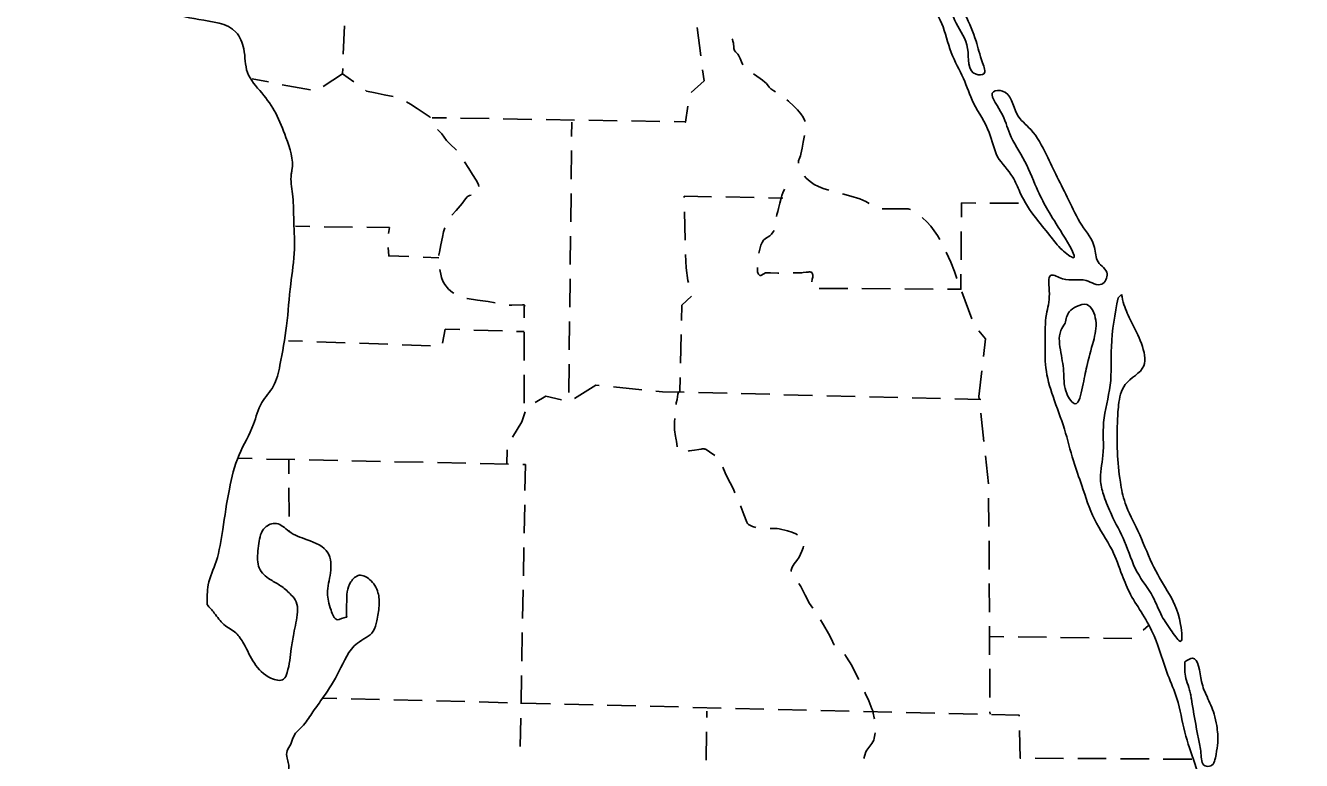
# Model space of a CAD drawing. Extents: x 1219626 to 1426462, y 456797 to 752399.
# Drawn here: x 1325379 to 1336580, y 481191 to 487646 of the extents above; entities that cross this region are included whole.
import ezdxf

# ---------------------------------------------------------------- set-up
doc = ezdxf.new("R2010")
doc.units = 0
doc.layers.add('Map Information Text and Cells', color=7, linetype='Continuous')

msp = doc.modelspace()

# ---------------------------------------------------------------- linework, layer by layer
at = {"layer": 'Map Information Text and Cells'}
msp.add_line((1334970, 485255), (1335001, 485285), dxfattribs=at)
for points in [[(1328179, 487644), (1328168, 487394)], [(1331307, 487381), (1331274, 487629)], [(1331582, 487528), (1331584, 487523), (1331589, 487509), (1331591, 487499), (1331593, 487490), (1331596, 487453), (1331597, 487444), (1331600, 487435), (1331603, 487428), (1331611, 487416), (1331632, 487393), (1331637, 487387), (1331652, 487357), (1331665, 487326), (1331676, 487302)], [(1327511, 487150), (1327367, 487177)], [(1328163, 487269), (1328161, 487223), (1327991, 487111)], [(1328161, 487223), (1328262, 487150)], [(1331223, 487057), (1331336, 487160), (1331323, 487257)], [(1331769, 487221), (1331827, 487181), (1331848, 487165), (1331869, 487149), (1331883, 487136), (1331908, 487106), (1331922, 487091), (1331947, 487072), (1331962, 487064)], [(1327879, 487080), (1327633, 487126)], [(1328364, 487077), (1328373, 487070), (1328449, 487054), (1328526, 487038), (1328607, 487023)], [(1328722, 486977), (1328758, 486955), (1328816, 486917), (1328869, 486883), (1328922, 486848), (1328931, 486840), (1328931, 486840)], [(1331073, 486802), (1331172, 486801), (1331172, 486796), (1331193, 486939)], [(1332063, 486992), (1332076, 486981), (1332123, 486938), (1332155, 486905), (1332186, 486869), (1332205, 486841), (1332220, 486810), (1332222, 486802)], [(1328948, 486836), (1329073, 486834)], [(1329198, 486832), (1329448, 486828)], [(1329573, 486826), (1329823, 486822)], [(1328994, 486734), (1329001, 486727), (1329033, 486695), (1329054, 486666), (1329075, 486637), (1329104, 486606), (1329162, 486551)], [(1329948, 486820), (1330198, 486816)], [(1330174, 486797), (1330173, 486672)], [(1330323, 486814), (1330573, 486810)], [(1330698, 486808), (1330948, 486804)], [(1332218, 486679), (1332207, 486621), (1332197, 486568), (1332186, 486516), (1332181, 486501), (1332169, 486472), (1332167, 486465), (1332165, 486457), (1332164, 486452), (1332164, 486450), (1332164, 486447), (1332164, 486444), (1332164, 486439), (1332165, 486436)], [(1330172, 486547), (1330169, 486297)], [(1329233, 486448), (1329270, 486389), (1329302, 486339), (1329334, 486288), (1329348, 486261), (1329354, 486246), (1329357, 486232)], [(1332218, 486324), (1332233, 486304), (1332266, 486276), (1332302, 486251), (1332341, 486231), (1332381, 486215), (1332430, 486199)], [(1329291, 486155), (1329276, 486153), (1329264, 486148), (1329255, 486141), (1329233, 486112), (1329212, 486082), (1329159, 486022), (1329122, 485979)], [(1330168, 486172), (1330165, 485922)], [(1332041, 486208), (1332028, 486178), (1332019, 486154), (1332012, 486130), (1332001, 486085), (1331990, 486040), (1331982, 486014), (1331975, 485987), (1331970, 485968)], [(1332550, 486167), (1332623, 486148), (1332703, 486125), (1332755, 486100), (1332784, 486083)], [(1331401, 486142), (1331161, 486146), (1331161, 486136)], [(1331776, 486135), (1331526, 486140)], [(1332026, 486131), (1331901, 486133)], [(1333595, 485962), (1333596, 486088), (1333720, 486087)], [(1333845, 486087), (1334095, 486085)], [(1331165, 486011), (1331171, 485761)], [(1332899, 486036), (1332909, 486035), (1332989, 486035), (1333068, 486035), (1333097, 486035), (1333126, 486035), (1333135, 486034), (1333149, 486031)], [(1333249, 485959), (1333253, 485956), (1333291, 485923), (1333325, 485885), (1333385, 485803), (1333406, 485766)], [(1327750, 485883), (1327875, 485881)], [(1328000, 485879), (1328250, 485876)], [(1328375, 485874), (1328573, 485871), (1328566, 485820)], [(1329061, 485870), (1329049, 485833), (1329038, 485787), (1329024, 485721), (1329012, 485655), (1329010, 485643), (1329008, 485631), (1329008, 485626)], [(1331950, 485846), (1331942, 485833), (1331927, 485813), (1331912, 485798), (1331874, 485775), (1331858, 485760), (1331845, 485740), (1331835, 485718), (1331827, 485694), (1331821, 485671), (1331817, 485646)], [(1333592, 485587), (1333594, 485837)], [(1330163, 485797), (1330161, 485547)], [(1328563, 485696), (1328568, 485623), (1328745, 485617)], [(1328870, 485612), (1329006, 485607)], [(1331174, 485636), (1331177, 485517), (1331193, 485406), (1331198, 485388)], [(1333462, 485655), (1333501, 485568), (1333533, 485486), (1333556, 485423)], [(1329017, 485502), (1329027, 485449), (1329031, 485432), (1329043, 485401), (1329059, 485371), (1329091, 485332), (1329126, 485302), (1329139, 485295)], [(1331804, 485522), (1331804, 485520), (1331804, 485513), (1331804, 485507), (1331804, 485505), (1331804, 485502), (1331804, 485496), (1331805, 485484), (1331807, 485475), (1331813, 485463), (1331821, 485454), (1331825, 485452), (1331828, 485451), (1331830, 485451), (1331834, 485451), (1331841, 485454), (1331874, 485473), (1331880, 485475), (1331882, 485475), (1331885, 485475), (1331918, 485474), (1331984, 485471), (1331992, 485470)], [(1332117, 485473), (1332132, 485474), (1332149, 485475), (1332154, 485475), (1332156, 485475), (1332158, 485475), (1332160, 485475), (1332165, 485475), (1332174, 485475), (1332177, 485475), (1332179, 485475), (1332181, 485475), (1332183, 485475), (1332186, 485475), (1332193, 485475), (1332206, 485477), (1332232, 485480), (1332239, 485480), (1332252, 485481), (1332256, 485482), (1332260, 485482), (1332261, 485482), (1332265, 485482), (1332272, 485481), (1332277, 485479), (1332283, 485476), (1332285, 485473), (1332286, 485470), (1332288, 485463), (1332289, 485457), (1332289, 485450), (1332289, 485447), (1332289, 485446), (1332289, 485443), (1332289, 485436), (1332288, 485427), (1332286, 485417), (1332285, 485412), (1332282, 485401), (1332281, 485396), (1332281, 485395)], [(1330159, 485422), (1330156, 485172)], [(1333472, 485330), (1333590, 485330), (1333591, 485462)], [(1331225, 485269), (1331140, 485190), (1331137, 485056)], [(1332347, 485337), (1332597, 485336)], [(1332722, 485335), (1332972, 485333)], [(1333097, 485333), (1333347, 485331)], [(1333599, 485306), (1333685, 485071)], [(1329254, 485248), (1329255, 485248), (1329347, 485235), (1329439, 485222), (1329501, 485211)], [(1329624, 485191), (1329630, 485190), (1329638, 485189), (1329648, 485189), (1329741, 485193), (1329748, 485193), (1329756, 485192), (1329762, 485187), (1329756, 485179), (1329756, 485078)], [(1330155, 485047), (1330152, 484797)], [(1329038, 484857), (1329064, 484979), (1329190, 484975)], [(1329315, 484971), (1329565, 484964)], [(1329690, 484960), (1329756, 484958)], [(1329756, 484953), (1329756, 484703)], [(1331135, 484931), (1331130, 484681)], [(1333747, 484965), (1333807, 484894), (1333789, 484738)], [(1327686, 484878), (1327811, 484874)], [(1327936, 484869), (1328185, 484860)], [(1328310, 484856), (1328560, 484847)], [(1328685, 484843), (1328935, 484834)], [(1330151, 484672), (1330148, 484422)], [(1333775, 484614), (1333749, 484387), (1333752, 484366)], [(1329756, 484578), (1329756, 484328)], [(1330199, 484371), (1330385, 484487), (1330415, 484484)], [(1331127, 484556), (1331124, 484429), (1331120, 484430), (1331117, 484429), (1331111, 484425), (1331107, 484417), (1331104, 484407), (1331098, 484361), (1331092, 484331), (1331091, 484319)], [(1329854, 484334), (1329946, 484392), (1330083, 484360)], [(1330540, 484472), (1330788, 484447)], [(1330913, 484435), (1330971, 484429), (1331162, 484425)], [(1331287, 484422), (1331537, 484416)], [(1331662, 484413), (1331912, 484407)], [(1332037, 484404), (1332287, 484398)], [(1332412, 484395), (1332662, 484389)], [(1332787, 484386), (1333037, 484380)], [(1333162, 484377), (1333412, 484371)], [(1333537, 484368), (1333764, 484363)], [(1329655, 484031), (1329735, 484165), (1329766, 484253)], [(1331079, 484195), (1331077, 484165), (1331076, 484147), (1331076, 484133), (1331076, 484128), (1331076, 484123), (1331076, 484115), (1331076, 484103), (1331077, 484091), (1331078, 484079), (1331081, 484055), (1331090, 484008), (1331093, 483996), (1331098, 483947)], [(1333765, 484241), (1333792, 483993)], [(1329604, 483794), (1329607, 483919)], [(1331197, 483909), (1331204, 483910), (1331251, 483917), (1331291, 483923), (1331310, 483926), (1331320, 483927), (1331330, 483928), (1331331, 483928), (1331335, 483927), (1331342, 483926), (1331349, 483924), (1331362, 483916), (1331383, 483901), (1331429, 483869)], [(1327244, 483845), (1327369, 483842)], [(1327494, 483839), (1327744, 483834)], [(1327689, 483835), (1327690, 483710)], [(1327869, 483831), (1328119, 483826)], [(1328244, 483823), (1328494, 483818)], [(1328619, 483815), (1328869, 483810)], [(1328994, 483807), (1329244, 483802)], [(1333805, 483868), (1333832, 483620)], [(1329369, 483799), (1329619, 483793)], [(1329744, 483791), (1329767, 483790), (1329763, 483563)], [(1331499, 483768), (1331520, 483719), (1331536, 483685), (1331566, 483629), (1331594, 483574), (1331607, 483543)], [(1327691, 483585), (1327692, 483335)], [(1333834, 483495), (1333836, 483245)], [(1329761, 483438), (1329756, 483188)], [(1331655, 483427), (1331658, 483421), (1331684, 483352), (1331711, 483283), (1331717, 483273), (1331726, 483264), (1331736, 483257), (1331761, 483247), (1331791, 483238)], [(1327693, 483210), (1327693, 483203)], [(1331915, 483228), (1331931, 483229), (1331940, 483229), (1331947, 483229), (1331959, 483229), (1331978, 483228), (1331996, 483225), (1332067, 483209), (1332105, 483197), (1332141, 483182), (1332156, 483173)], [(1329754, 483063), (1329749, 482814)], [(1332209, 483073), (1332205, 483059), (1332195, 483031), (1332170, 482977), (1332150, 482947), (1332127, 482918), (1332108, 482888), (1332102, 482872), (1332101, 482864), (1332101, 482860), (1332101, 482855), (1332102, 482851)], [(1333837, 483120), (1333838, 482870)], [(1329747, 482689), (1329743, 482439)], [(1332167, 482746), (1332186, 482718), (1332222, 482644), (1332260, 482570), (1332289, 482529)], [(1333839, 482745), (1333840, 482495)], [(1332359, 482426), (1332385, 482383), (1332429, 482306), (1332453, 482258), (1332476, 482211), (1332480, 482207)], [(1333841, 482370), (1333842, 482120)], [(1335189, 482335), (1335237, 482378)], [(1329740, 482314), (1329736, 482064)], [(1333842, 482280), (1333967, 482278)], [(1334092, 482276), (1334341, 482273)], [(1334466, 482271), (1334716, 482268)], [(1334841, 482266), (1335091, 482263)], [(1332570, 482121), (1332587, 482100), (1332632, 482025), (1332672, 481947), (1332693, 481904)], [(1329734, 481939), (1329729, 481689)], [(1333843, 481995), (1333845, 481745)], [(1332747, 481791), (1332751, 481783), (1332781, 481715), (1332809, 481646), (1332816, 481627), (1332821, 481607), (1332830, 481567), (1332832, 481557)], [(1327987, 481739), (1328112, 481735)], [(1328237, 481732), (1328487, 481726)], [(1328612, 481723), (1328862, 481717)], [(1328986, 481714), (1329236, 481708)], [(1329361, 481705), (1329611, 481698)], [(1329736, 481695), (1329986, 481689)], [(1330111, 481686), (1330361, 481680)], [(1330486, 481677), (1330736, 481671)], [(1329727, 481564), (1329722, 481314)], [(1330861, 481668), (1331111, 481662)], [(1331236, 481658), (1331486, 481652)], [(1331360, 481625), (1331360, 481569)], [(1331611, 481649), (1331861, 481643)], [(1331986, 481640), (1332235, 481634)], [(1332360, 481631), (1332610, 481625)], [(1332735, 481621), (1332985, 481615)], [(1333110, 481612), (1333360, 481606)], [(1333485, 481603), (1333735, 481597)], [(1333845, 481620), (1333846, 481598)], [(1333860, 481594), (1334103, 481588), (1334103, 481581)], [(1334105, 481456), (1334110, 481213), (1334117, 481213)], [(1331358, 481444), (1331355, 481194)], [(1332837, 481433), (1332835, 481417), (1332830, 481387), (1332825, 481370), (1332807, 481340), (1332764, 481282), (1332756, 481266), (1332738, 481208)], [(1334242, 481212), (1334492, 481210)], [(1334617, 481209), (1334867, 481208)], [(1334992, 481207), (1335242, 481205)], [(1335367, 481204), (1335617, 481202)]]:
    msp.add_lwpolyline(points, dxfattribs=at)
for points in [[(1332260, 492299), (1332255, 492156), (1332307, 492019), (1332328, 491861), (1332328, 491723), (1332360, 491496), (1332402, 491227), (1332466, 490947), (1332503, 490577), (1332566, 490266), (1332630, 490123), (1332730, 489869), (1332846, 489590), (1332909, 489368), (1333015, 489082), (1333126, 488771), (1333258, 488496), (1333306, 488343), (1333411, 488174), (1333527, 487947), (1333628, 487741), (1333723, 487509), (1333781, 487318), (1333792, 487223), (1333723, 487218), (1333649, 487445), (1333549, 487667), (1333443, 487905), (1333327, 488047), (1333232, 488142), (1333284, 487931), (1333422, 487662), (1333506, 487408), (1333612, 487181), (1333702, 486965), (1333839, 486706), (1333913, 486494), (1334045, 486315), (1334108, 486183), (1334256, 485945), (1334383, 485787), (1334478, 485676), (1334578, 485607), (1334483, 485813), (1334267, 486193), (1334151, 486452), (1334019, 486695), (1333939, 486891), (1333876, 487065), (1333955, 487070), (1334082, 486869), (1334203, 486732), (1334341, 486510), (1334436, 486315), (1334536, 486114), (1334652, 485892), (1334763, 485697), (1334795, 485570), (1334874, 485465), (1334827, 485375), (1334689, 485406), (1334483, 485422), (1334383, 485454), (1334367, 485290), (1334341, 485111), (1334330, 484868), (1334336, 484641), (1334399, 484387), (1334499, 484102), (1334578, 483822), (1334652, 483605), (1334763, 483310), (1334917, 483040), (1335006, 482818), (1335080, 482649), (1335186, 482475), (1335286, 482285), (1335408, 481942), (1335487, 481736), (1335556, 481440), (1335645, 481165), (1335735, 480864), (1335825, 480605), (1335904, 480415), (1335978, 480193), (1336089, 480035), (1336174, 479855), (1336221, 479692), (1336316, 479554), (1336374, 479380), (1336475, 479127), (1336527, 478899), (1336580, 478630)], [(1326973, 482560), (1326983, 482734), (1327052, 482940), (1327110, 483220), (1327168, 483574), (1327253, 483875), (1327380, 484144), (1327453, 484334), (1327554, 484477), (1327612, 484662), (1327670, 485010), (1327707, 485375), (1327739, 485681), (1327733, 485961), (1327723, 486167), (1327712, 486341), (1327718, 486373), (1327665, 486663), (1327575, 486875), (1327453, 487054), (1327327, 487234), (1327295, 487440), (1327226, 487588), (1326899, 487699), (1326577, 487762), (1326387, 487825), (1326344, 488010), (1326239, 488148), (1326107, 488343), (1325895, 488813), (1325742, 489030), (1325510, 489220), (1325373, 489484), (1325293, 489663), (1325124, 489854), (1324992, 489933), (1324681, 490091), (1324702, 490202)], [(1334970, 485255), (1334911, 484825), (1334901, 484487), (1334843, 484160), (1334837, 483869), (1334816, 483642), (1334848, 483510), (1334911, 483352), (1335027, 483114), (1335138, 482845), (1335276, 482628), (1335355, 482459), (1335445, 482322), (1335519, 482237), (1335519, 482385), (1335402, 482681), (1335270, 482919), (1335144, 483209), (1335033, 483452), (1334990, 483637), (1334964, 483901), (1334964, 484155), (1334975, 484313), (1335033, 484493), (1335196, 484656), (1335175, 484852), (1335086, 485047), (1335022, 485195), (1335001, 485285)], [(1334505, 485031), (1334468, 484968), (1334468, 484773), (1334494, 484588), (1334520, 484413), (1334594, 484324), (1334658, 484472), (1334695, 484651), (1334753, 484873), (1334774, 485058), (1334695, 485195), (1334605, 485179), (1334542, 485132), (1334505, 485031)], [(1328198, 482449), (1328193, 482449), (1328114, 482428), (1328061, 482512), (1328029, 482660), (1328056, 482840), (1328034, 483014), (1327850, 483130), (1327691, 483204), (1327580, 483273), (1327480, 483236), (1327427, 483098), (1327417, 483009), (1327438, 482866), (1327543, 482771), (1327628, 482718), (1327712, 482644), (1327755, 482586), (1327765, 482496), (1327733, 482306), (1327712, 482174), (1327675, 481963), (1327644, 481905), (1327533, 481915), (1327295, 482216), (1327226, 482311), (1327121, 482385), (1327036, 482486), (1326973, 482560)], [(1329355, 476818), (1329260, 476766), (1329233, 476845), (1329133, 477046), (1329070, 477167), (1329006, 477278), (1328975, 477426), (1328932, 477716), (1328938, 477965), (1328880, 478334), (1328800, 478509), (1328711, 478672), (1328589, 478873), (1328510, 479026), (1328468, 479153), (1328399, 479332), (1328330, 479512), (1328188, 479744), (1328167, 479803), (1328045, 480199), (1328019, 480262), (1327976, 480368), (1327961, 480484), (1327924, 480685), (1327865, 480774), (1327776, 480880), (1327696, 480949), (1327633, 481002), (1327686, 481112), (1327675, 481213), (1327675, 481276), (1327707, 481334), (1327733, 481403), (1327818, 481503), (1327902, 481619), (1327992, 481746), (1328130, 481973), (1328293, 482222), (1328431, 482327), (1328462, 482417), (1328483, 482549), (1328473, 482665), (1328399, 482781), (1328309, 482818), (1328235, 482760), (1328198, 482581), (1328198, 482449)], [(1335556, 482058), (1335556, 482016), (1335556, 481968), (1335571, 481894), (1335598, 481810), (1335608, 481767), (1335614, 481730), (1335677, 481382), (1335698, 481255), (1335735, 481144), (1335783, 481144), (1335830, 481244), (1335846, 481350), (1335836, 481498), (1335814, 481598), (1335751, 481752), (1335703, 481884), (1335624, 482090), (1335556, 482058)]]:
    msp.add_spline(points, degree=3, dxfattribs=at)

doc.saveas('drawing.dxf')
